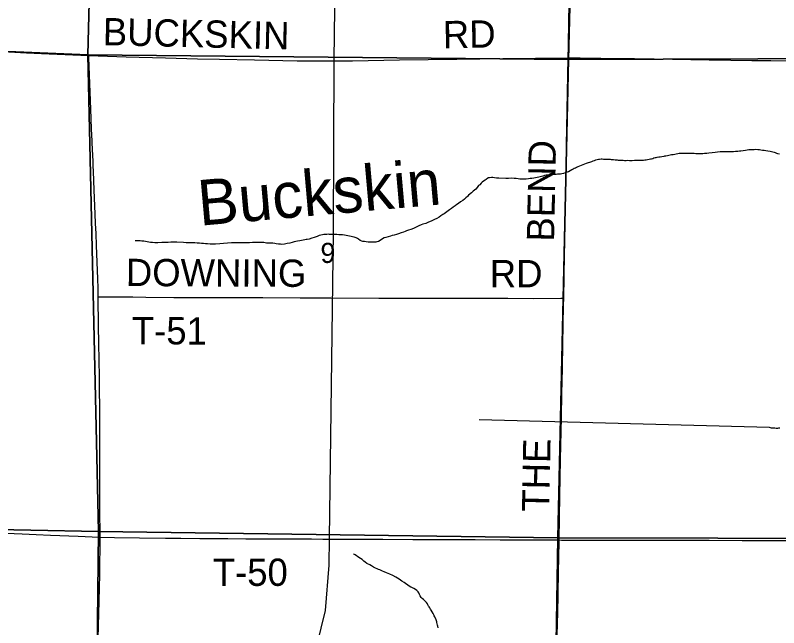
# Model space of a CAD drawing. Extents: x 2.4 to 73.1, y 4.5 to 25.6.
# Drawn here: x 31.475 to 32.269, y 23.539 to 24.177 of the extents above; entities that cross this region are included whole.
import ezdxf

# ---------------------------------------------------------------- set-up
doc = ezdxf.new("R2010")
doc.units = 0
for name, color, linetype in [('GM_X_County_Road', 7, 'Continuous'), ('GM_X_County_Road_Text', 7, 'Continuous'), ('GM_X_Minor_River', 7, 'Continuous'), ('GM_X_Minor_River_Text', 7, 'Continuous'), ('GM_X_Rail_Line', 7, 'Continuous'), ('GM_X_Section', 7, 'Continuous'), ('GM_X_Section_Text', 7, 'Continuous'), ('GM_X_Township_Road', 7, 'Continuous'), ('GM_X_Township_Road_Text', 7, 'Continuous')]:
    doc.layers.add(name, color=color, linetype=linetype)

msp = doc.modelspace()

# ---------------------------------------------------------------- linework, layer by layer
at = {"layer": 'GM_X_County_Road'}
for points in [[(32.04996, 24.13247), (32.05019, 24.14451), (32.05079, 24.17124), (32.05179, 24.21848), (32.05254, 24.26075), (32.05368, 24.31669), (32.05447, 24.35274), (32.0549, 24.38374)], [(31.3002, 24.14594), (31.31055, 24.14549), (31.327, 24.14459), (31.34098, 24.14402), (31.36738, 24.14282), (31.38664, 24.142), (31.40651, 24.14121), (31.42421, 24.1404), (31.46769, 24.13848), (31.48632, 24.13756), (31.50992, 24.1365), (31.55112, 24.13472)], [(31.55112, 24.13472), (31.59007, 24.13356), (31.63078, 24.13247), (31.66434, 24.13148), (31.68702, 24.13101), (31.72339, 24.13017), (31.76784, 24.12943), (31.82536, 24.1293), (31.87447, 24.13014), (31.93414, 24.13097), (31.98201, 24.1318), (32.04996, 24.13247)], [(32.04533, 23.88219), (32.04571, 23.9049), (32.04618, 23.92758), (32.04645, 23.94063), (32.04679, 23.96115), (32.04744, 23.99223), (32.04775, 24.01025), (32.04805, 24.02548), (32.04834, 24.04164), (32.04861, 24.05905), (32.04931, 24.09634), (32.04996, 24.13247)], [(32.04996, 24.13247), (32.06251, 24.1324), (32.08395, 24.13216), (32.10252, 24.13171), (32.11916, 24.13154), (32.13959, 24.13136), (32.19678, 24.13042), (32.20828, 24.13018), (32.21916, 24.13004), (32.24122, 24.12965), (32.26081, 24.12947), (32.29128, 24.12915), (32.32237, 24.12925), (32.35501, 24.12964), (32.38511, 24.1299), (32.40971, 24.13042), (32.44142, 24.13081), (32.45852, 24.13106), (32.4753, 24.13127), (32.49612, 24.13162), (32.51446, 24.13175), (32.53373, 24.132), (32.54151, 24.13199)], [(32.04056, 23.63045), (32.04136, 23.67646), (32.04208, 23.71438), (32.04295, 23.7582), (32.0435, 23.78306), (32.044, 23.80886), (32.04451, 23.83465), (32.0452, 23.87444), (32.04533, 23.88219)], [(32.03199, 23.12955), (32.03246, 23.15712), (32.03303, 23.20095), (32.03368, 23.24508), (32.03399, 23.27026), (32.0345, 23.30507), (32.03524, 23.34454), (32.03586, 23.37873), (32.03632, 23.41043), (32.037, 23.44617), (32.03757, 23.47321), (32.03803, 23.49558), (32.03832, 23.5105), (32.03864, 23.53132), (32.03919, 23.55502), (32.03962, 23.57328), (32.04006, 23.59845), (32.04022, 23.61089), (32.04056, 23.63045)]]:
    msp.add_lwpolyline(points, dxfattribs=at)
at = {"layer": 'GM_X_Minor_River'}
for points in [[(32.26999, 24.03215), (32.26828, 24.03236), (32.26696, 24.03277), (32.26564, 24.03336), (32.2647, 24.03394), (32.2628, 24.03435), (32.26034, 24.03477), (32.25787, 24.03538), (32.25578, 24.0356), (32.25389, 24.03582), (32.25218, 24.03604), (32.25047, 24.03626), (32.24895, 24.03647), (32.24724, 24.03669), (32.24534, 24.03691), (32.24363, 24.03674), (32.24173, 24.03678), (32.23963, 24.03662), (32.23792, 24.03646), (32.2362, 24.0361), (32.23468, 24.03594), (32.22972, 24.03526), (32.2282, 24.03509), (32.22667, 24.03493), (32.2242, 24.03478), (32.2221, 24.03462), (32.21982, 24.03466), (32.21773, 24.0345), (32.21545, 24.03454), (32.21297, 24.03457), (32.2105, 24.03461), (32.20803, 24.03446), (32.20555, 24.03431), (32.20288, 24.03397), (32.19983, 24.03345), (32.19641, 24.03313), (32.19412, 24.03278), (32.19202, 24.03263), (32.19012, 24.03247), (32.1884, 24.03231), (32.18707, 24.03252), (32.18555, 24.03254), (32.18422, 24.03256), (32.1827, 24.03259), (32.18118, 24.0328), (32.17966, 24.03282), (32.17776, 24.03267), (32.17491, 24.03271), (32.173, 24.03274), (32.17148, 24.03277), (32.16977, 24.03279), (32.16844, 24.03281), (32.1673, 24.03283)], [(32.1673, 24.03283), (32.16559, 24.03267), (32.16425, 24.0325), (32.16253, 24.03215), (32.16101, 24.03179), (32.1591, 24.03144), (32.15758, 24.03128), (32.15624, 24.03092), (32.1549, 24.03075), (32.15338, 24.0304), (32.15166, 24.03004), (32.15033, 24.02987), (32.14937, 24.0297), (32.14746, 24.02935), (32.14575, 24.029), (32.14441, 24.02883), (32.14232, 24.02848), (32.14136, 24.02831), (32.14041, 24.02813), (32.13926, 24.02777), (32.13811, 24.02741), (32.13678, 24.02705), (32.13563, 24.02688), (32.1341, 24.02652), (32.13258, 24.02617), (32.13105, 24.026), (32.12972, 24.02583), (32.12839, 24.02566), (32.12743, 24.02549), (32.12648, 24.0255), (32.12439, 24.02554), (32.12306, 24.02556), (32.12135, 24.02559), (32.11906, 24.02543), (32.11659, 24.02528), (32.11374, 24.02533), (32.11202, 24.02536), (32.11031, 24.02519), (32.1086, 24.02522), (32.10727, 24.02543), (32.10556, 24.02546), (32.10366, 24.02549), (32.10233, 24.02551), (32.10119, 24.02572), (32.09986, 24.02593), (32.09872, 24.02595), (32.0972, 24.02616), (32.09606, 24.02618), (32.09511, 24.02619), (32.09397, 24.0264), (32.09283, 24.02642), (32.09169, 24.02644), (32.09055, 24.02665), (32.08922, 24.02667), (32.08789, 24.02669), (32.08656, 24.02671), (32.08542, 24.02673), (32.08428, 24.02675), (32.08256, 24.02658), (32.08142, 24.02641), (32.08008, 24.02605), (32.07855, 24.0257), (32.07702, 24.02515), (32.0755, 24.0248), (32.07415, 24.02406), (32.06861, 24.02225), (32.06708, 24.0217), (32.06517, 24.02097), (32.06363, 24.02024), (32.06172, 24.01951), (32.06, 24.01878), (32.05866, 24.01823), (32.05751, 24.01768), (32.05635, 24.01712), (32.0552, 24.01638), (32.05367, 24.01565), (32.05213, 24.01472), (32.05041, 24.0138), (32.04888, 24.01325), (32.04697, 24.01272), (32.04524, 24.01198), (32.04352, 24.01163), (32.04181, 24.01128), (32.04048, 24.0113), (32.03895, 24.01113), (32.03762, 24.01096), (32.03648, 24.01098), (32.03515, 24.011), (32.03401, 24.01102), (32.03286, 24.01085), (32.03134, 24.01068), (32.03, 24.01052), (32.02848, 24.01035), (32.02695, 24.01018), (32.02524, 24.00983), (32.02371, 24.00929), (32.02218, 24.00893), (32.02065, 24.00839), (32.01931, 24.00803), (32.01779, 24.00767), (32.01607, 24.00751)], [(32.01607, 24.00751), (32.01435, 24.00697), (32.01226, 24.00681), (32.01054, 24.00665), (32.00863, 24.0063), (32.00635, 24.00615), (32.00426, 24.00618), (32.00178, 24.00603), (31.99969, 24.00625), (31.99779, 24.00647), (31.99571, 24.00688), (31.99362, 24.00692), (31.99134, 24.00695), (31.98791, 24.00682), (31.98506, 24.00686), (31.97764, 24.00698), (31.97536, 24.00721), (31.97328, 24.00743), (31.97157, 24.00765), (31.97024, 24.00786), (31.96814, 24.00751), (31.967, 24.00734), (31.96546, 24.00642), (31.9645, 24.00586), (31.96354, 24.00512), (31.962, 24.004), (31.96046, 24.00289), (31.9593, 24.00177), (31.95795, 24.00027), (31.9566, 23.99934), (31.95523, 23.99727), (31.95369, 23.99578), (31.95253, 23.99466), (31.95118, 23.99354), (31.94944, 23.99186), (31.94617, 23.98925), (31.94519, 23.98794), (31.94347, 23.98682), (31.94192, 23.98533), (31.94019, 23.98403), (31.93807, 23.98235), (31.93595, 23.98087), (31.93403, 23.97957), (31.9323, 23.97845), (31.93037, 23.97697), (31.92845, 23.97548), (31.92653, 23.97418), (31.92518, 23.97325), (31.92364, 23.97213), (31.92229, 23.97102), (31.92094, 23.97009), (31.91941, 23.96916), (31.91845, 23.96861), (31.9173, 23.96787), (31.91556, 23.96657), (31.91326, 23.96527), (31.91077, 23.96398), (31.90751, 23.96233), (31.90445, 23.96124), (31.90176, 23.95995), (31.89871, 23.95924), (31.89699, 23.9585), (31.89468, 23.9574), (31.89181, 23.95612), (31.88894, 23.95483), (31.88607, 23.95374), (31.88377, 23.95302), (31.88186, 23.95229), (31.88033, 23.95155), (31.87841, 23.95082), (31.87631, 23.9501), (31.87325, 23.9492), (31.87115, 23.94847), (31.86886, 23.94794), (31.86695, 23.94759), (31.86504, 23.94686), (31.86274, 23.94614), (31.86025, 23.94523), (31.85854, 23.94487), (31.85258, 23.94136), (31.85067, 23.94082), (31.84972, 23.94065), (31.84839, 23.94048), (31.84667, 23.9405), (31.8442, 23.94054), (31.84192, 23.94058), (31.83983, 23.9408), (31.83793, 23.94102), (31.83642, 23.94124), (31.83528, 23.94145), (31.83358, 23.94223), (31.83189, 23.94359), (31.83057, 23.94418), (31.82925, 23.94496), (31.82717, 23.94556), (31.82565, 23.94597), (31.82414, 23.94637), (31.82243, 23.94659), (31.82072, 23.947), (31.81902, 23.9474), (31.81712, 23.94762)], [(31.81712, 23.94762), (31.81522, 23.94803), (31.81332, 23.94825), (31.81123, 23.94829), (31.80933, 23.94851), (31.80667, 23.94836), (31.80477, 23.94839), (31.80325, 23.94841), (31.80173, 23.94844), (31.8004, 23.94865), (31.79887, 23.94849), (31.79716, 23.94851), (31.79564, 23.94835), (31.79411, 23.94818), (31.79259, 23.94782), (31.79068, 23.94729), (31.78876, 23.94637), (31.7857, 23.94547), (31.78321, 23.94456), (31.78035, 23.94365), (31.77825, 23.94312), (31.77711, 23.94313), (31.77577, 23.94297), (31.77081, 23.94191), (31.76833, 23.94137), (31.76661, 23.94102), (31.7647, 23.94067), (31.7626, 23.94014), (31.76012, 23.93961), (31.75764, 23.93908), (31.75478, 23.93836), (31.75211, 23.93822), (31.7504, 23.93824), (31.74945, 23.93826), (31.7485, 23.93846), (31.74604, 23.93888), (31.74452, 23.9391), (31.74262, 23.93932), (31.74072, 23.93935), (31.73844, 23.93938), (31.73616, 23.93961), (31.73445, 23.93983), (31.73331, 23.94003), (31.73179, 23.94006), (31.73008, 23.94009), (31.7278, 23.94012), (31.72418, 23.93999), (31.72133, 23.94004), (31.71847, 23.93989), (31.71562, 23.93975), (31.71277, 23.93979), (31.70972, 23.93965), (31.70668, 23.9397), (31.70326, 23.93975), (31.69945, 23.93982), (31.69545, 23.9395), (31.69126, 23.93919), (31.68745, 23.93868), (31.68289, 23.93856), (31.68003, 23.93842), (31.67737, 23.93846), (31.67471, 23.93869), (31.67243, 23.93873), (31.67034, 23.93895), (31.66825, 23.93917), (31.66616, 23.9394), (31.66369, 23.93944), (31.66141, 23.93966), (31.65875, 23.93971), (31.65514, 23.93995), (31.65228, 23.93981), (31.64962, 23.94004), (31.64259, 23.94034), (31.64069, 23.94038), (31.6386, 23.94041), (31.63632, 23.94044), (31.63365, 23.9403), (31.63042, 23.94016), (31.62718, 23.94002), (31.6228, 23.9399), (31.61995, 23.93995), (31.61748, 23.93999), (31.61539, 23.94021), (31.61369, 23.94062), (31.61179, 23.94084), (31.61008, 23.94124), (31.60818, 23.94146), (31.60628, 23.94149), (31.60439, 23.94172), (31.60248, 23.94175), (31.60058, 23.94178), (31.59963, 23.94198), (31.59963, 23.94179), (31.59944, 23.94179)], [(32.25934, 23.74743), (31.95744, 23.75566)], [(32.27017, 23.74688), (32.26903, 23.74671), (32.26788, 23.74654), (32.26655, 23.74656), (32.26522, 23.74677), (32.26389, 23.74679), (32.26256, 23.747), (32.26161, 23.74702), (32.26066, 23.74722), (32.25934, 23.74743)], [(31.82663, 23.61588), (31.82644, 23.61588)], [(31.91459, 23.53889), (31.91423, 23.54061), (31.91388, 23.54194), (31.91371, 23.54327), (31.91335, 23.54442), (31.91317, 23.54537), (31.913, 23.54632), (31.91263, 23.54728), (31.91116, 23.55034), (31.91061, 23.55149), (31.91005, 23.55264), (31.90932, 23.55398), (31.90839, 23.5557), (31.90746, 23.55724), (31.90673, 23.55858), (31.90598, 23.55973), (31.90543, 23.56069), (31.90449, 23.56165), (31.90394, 23.5628), (31.90339, 23.56395), (31.90246, 23.56529), (31.90078, 23.56703), (31.89928, 23.56838), (31.89796, 23.56954), (31.89703, 23.5707), (31.89592, 23.57243), (31.89537, 23.57376), (31.89463, 23.57529), (31.89389, 23.57645), (31.89239, 23.5778), (31.89107, 23.57877), (31.88938, 23.57994), (31.88731, 23.58092), (31.88617, 23.58132), (31.88448, 23.58229), (31.8794, 23.58617), (31.87695, 23.58773), (31.87394, 23.58968), (31.87074, 23.59163), (31.86754, 23.59339), (31.86452, 23.59495), (31.86073, 23.59615), (31.85847, 23.59714), (31.85677, 23.59812), (31.85545, 23.59871), (31.85394, 23.5993), (31.85261, 23.5997), (31.85129, 23.60048), (31.8496, 23.60127), (31.84752, 23.60225), (31.84544, 23.60342), (31.84337, 23.60441), (31.84054, 23.60597), (31.83885, 23.60733), (31.83716, 23.60849), (31.83547, 23.61004), (31.83378, 23.61121), (31.83209, 23.61237), (31.83077, 23.61334), (31.82964, 23.61393), (31.82813, 23.6149), (31.82681, 23.61568), (31.82663, 23.61588)]]:
    msp.add_lwpolyline(points, dxfattribs=at)
at = {"layer": 'GM_X_Rail_Line'}
msp.add_lwpolyline([(31.15082, 22.77929), (31.15301, 22.81783), (31.15606, 22.85087), (31.16518, 22.8839), (31.17561, 22.90346), (31.19386, 22.93867), (31.21341, 22.96562), (31.24513, 22.99735), (31.29901, 23.04472), (31.40415, 23.136), (31.55493, 23.26596), (31.68962, 23.38201), (31.70917, 23.39809), (31.72699, 23.41504), (31.75132, 23.44547), (31.77261, 23.48241), (31.78825, 23.52023), (31.79738, 23.55717), (31.80129, 23.60412), (31.80172, 23.63193), (31.80563, 23.95097), (31.8065, 24.13048), (31.81302, 24.6325), (31.81433, 24.78522)], dxfattribs=at)
at = {"layer": 'GM_X_Section'}
for points in [[(31.5629, 24.64118), (31.54999, 24.13545), (31.08271, 24.15506), (31.08697, 24.65587)], [(31.5629, 24.64118), (31.56707, 24.64089), (32.06268, 24.62537), (32.0504, 24.13063), (31.54999, 24.13545)], [(32.06268, 24.62537), (32.54964, 24.62068), (32.54313, 24.13245), (32.0504, 24.13063)], [(31.08271, 24.15506), (31.54999, 24.13545), (31.56119, 23.63922), (31.06791, 23.649)], [(32.0504, 24.13063), (32.03919, 23.63283), (31.56119, 23.63922), (31.54999, 24.13545)], [(32.54313, 24.13245), (32.53825, 23.63149), (32.03919, 23.63283), (32.0504, 24.13063)], [(31.06791, 23.649), (31.56119, 23.63922), (31.55553, 23.13542), (31.0521, 23.14884)], [(32.03919, 23.63283), (32.03128, 23.13003), (31.55553, 23.13542), (31.56119, 23.63922)], [(32.03919, 23.63283), (32.53825, 23.63149), (32.52707, 23.1282), (32.03128, 23.13003)]]:
    msp.add_lwpolyline(points, close=True, dxfattribs=at)
at = {"layer": 'GM_X_Township_Road'}
for points in [[(31.56085, 23.88342), (31.56074, 23.89253), (31.56047, 23.90216), (31.55919, 23.93696), (31.55868, 23.94939), (31.55816, 23.95995), (31.5577, 23.96989), (31.55679, 23.99475), (31.55583, 24.01431), (31.55559, 24.01959), (31.55546, 24.02301), (31.55513, 24.03233), (31.55501, 24.03543), (31.55462, 24.04569), (31.55399, 24.05842), (31.5531, 24.07892), (31.55167, 24.11433), (31.55131, 24.12363), (31.55116, 24.13233), (31.55112, 24.13472)], [(31.56085, 23.88342), (31.56428, 23.88342), (31.58322, 23.88344), (31.5969, 23.88346), (31.61026, 23.88337), (31.6394, 23.88294), (31.67514, 23.8828), (31.69907, 23.88281), (31.73233, 23.88285), (31.77087, 23.88269), (31.80288, 23.88251), (31.85292, 23.88233), (31.86629, 23.8823), (31.89022, 23.88235), (31.92006, 23.88231), (31.9418, 23.88234), (31.98718, 23.88219), (32.01422, 23.88198), (32.04218, 23.88217), (32.04533, 23.88219)], [(31.56282, 23.63349), (31.56279, 23.64049), (31.56255, 23.65634), (31.56258, 23.66785), (31.56267, 23.67376), (31.56267, 23.68806), (31.5624, 23.72008), (31.56237, 23.75709), (31.5624, 23.76485), (31.56247, 23.76672), (31.56239, 23.76827), (31.56223, 23.78691), (31.56213, 23.79281), (31.56205, 23.79685), (31.56178, 23.82109), (31.56175, 23.82481), (31.56169, 23.82541), (31.5616, 23.82726), (31.56135, 23.83564), (31.5612, 23.85274), (31.56085, 23.88342)], [(31.33969, 23.64185), (31.3408, 23.64183), (31.36473, 23.64128), (31.39425, 23.6402), (31.4073, 23.63968), (31.41972, 23.63926), (31.4393, 23.63849), (31.45607, 23.63784), (31.48185, 23.63673), (31.49615, 23.63622), (31.51136, 23.63553), (31.53994, 23.63439), (31.56194, 23.63353), (31.56282, 23.63349)], [(31.55403, 23.13029), (31.55427, 23.13915), (31.55517, 23.17917), (31.55558, 23.20062), (31.55642, 23.24692), (31.55674, 23.27116), (31.55733, 23.30411), (31.5575, 23.32275), (31.5582, 23.38989), (31.5606, 23.51542), (31.56189, 23.56669), (31.56239, 23.59466), (31.56282, 23.63349)], [(31.56282, 23.63349), (31.57787, 23.63306), (31.60367, 23.63274), (31.63071, 23.63231), (31.64687, 23.6322), (31.66677, 23.63209), (31.68417, 23.63199), (31.69567, 23.63196), (31.71432, 23.63175), (31.74043, 23.6318), (31.75473, 23.63175), (31.76903, 23.6316), (31.7827, 23.63152), (31.79451, 23.63135), (31.80041, 23.63132), (31.80632, 23.6313), (31.81409, 23.63118), (31.84517, 23.63119), (31.85698, 23.63123), (31.88838, 23.63102), (31.91169, 23.63107), (31.93469, 23.631), (31.95303, 23.63082), (31.97914, 23.63072), (31.99996, 23.63075), (32.02172, 23.63062), (32.04056, 23.63045)], [(32.04056, 23.63045), (32.04286, 23.63043), (32.06088, 23.63041), (32.09912, 23.63036), (32.11528, 23.63027), (32.12771, 23.63034), (32.13735, 23.63038), (32.15444, 23.63031), (32.17962, 23.63018), (32.19672, 23.63014), (32.23091, 23.62998), (32.25422, 23.62992), (32.28779, 23.62981), (32.28879, 23.62981)]]:
    msp.add_lwpolyline(points, dxfattribs=at)

# ---------------------------------------------------------------- texts
at = {"layer": 'GM_X_County_Road_Text'}
for s, rotation, p in [('BUCKSKIN', 358.66689, (31.56539, 24.14564)), ('RD', 0.98235, (31.91978, 24.1423)), ('BEND', 88.80652, (32.03525, 23.94091)), ('THE', 88.9485, (32.03025, 23.65973))]:
    msp.add_text(s, height=0.028409, rotation=rotation, dxfattribs=at).set_placement(p)
at = {"layer": 'GM_X_Minor_River_Text'}
msp.add_text('Buckskin', height=0.047376, rotation=5.04384, dxfattribs=at).set_placement((31.66653, 23.95757))
at = {"layer": 'GM_X_Section_Text'}
msp.add_text('9', height=0.02093, rotation=0.00001, dxfattribs=at).set_placement((31.79215, 23.91886))
at = {"layer": 'GM_X_Township_Road_Text'}
for s, rotation, p in [('DOWNING', 359.72262, (31.58958, 23.8948)), ('RD', 0.00001, (31.9684, 23.89354)), ('T-51', 359.63362, (31.59576, 23.83434)), ('T-50', 0.00001, (31.68007, 23.58265))]:
    msp.add_text(s, height=0.028409, rotation=rotation, dxfattribs=at).set_placement(p)

doc.saveas('drawing.dxf')
